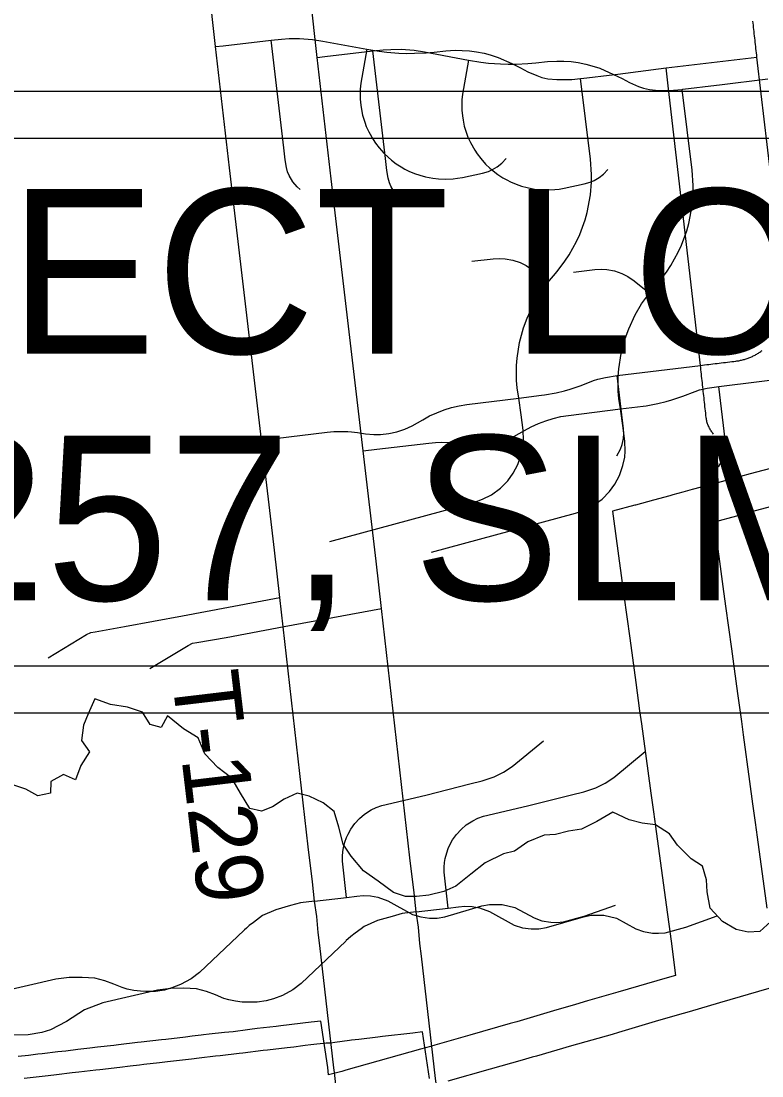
# Model space of a CAD drawing. Extents: x -38.2 to 41.9, y -4 to 24.9.
# Drawn here: x 2.823 to 3.452, y 17.256 to 18.154 of the extents above; entities that cross this region are included whole.
import ezdxf

# ---------------------------------------------------------------- set-up
doc = ezdxf.new("R2010")
doc.units = 0
for name, color, linetype in [('Default', 7, 'Continuous'), ('GM_X_County_Road', 7, 'Continuous'), ('GM_X_Minor_River', 7, 'Continuous'), ('GM_X_State_Location', 7, 'Continuous'), ('GM_X_Township_Road', 7, 'Continuous'), ('GM_X_Township_Road_Text', 7, 'Continuous'), ('SH_Border', 7, 'Continuous'), ('SH_Text', 7, 'Continuous')]:
    doc.layers.add(name, color=color, linetype=linetype)

msp = doc.modelspace()

# ---------------------------------------------------------------- linework, layer by layer
at = {"layer": 'Default'}
msp.add_lwpolyline([(3.46531, 17.77457), (3.44259, 17.76841), (3.42614, 17.76395), (3.40969, 17.75949), (3.39324, 17.75503), (3.38525, 17.75286), (3.37678, 17.75056), (3.37495, 17.75007), (3.37425, 17.74988), (3.36034, 17.74608), (3.34501, 17.7419), (3.34449, 17.74176), (3.32544, 17.73664), (3.32599, 17.73254), (3.33059, 17.69876), (3.33289, 17.68185), (3.33519, 17.66495), (3.33765, 17.64687), (3.34012, 17.62874), (3.34242, 17.6118), (3.34527, 17.59078), (3.34854, 17.56675), (3.35006, 17.55564), (3.35547, 17.5158), (3.35808, 17.49673), (3.36023, 17.48084), (3.36193, 17.46834), (3.37014, 17.40796), (3.3752, 17.37075), (3.37897, 17.34156), (3.37192, 17.33952), (3.32995, 17.32738), (3.30423, 17.31993), (3.29394, 17.31695), (3.27523, 17.31143), (3.24402, 17.30221), (3.23855, 17.30064), (3.2042, 17.29075), (3.17426, 17.28214), (3.17059, 17.28112), (3.16212, 17.27878), (3.13482, 17.27105), (3.09879, 17.26086), (3.09527, 17.25988), (3.08966, 17.25834), (3.08952, 17.2583), (3.08391, 17.25694), (3.08322, 17.26313), (3.07731, 17.30264), (3.06929, 17.3017), (3.04345, 17.29867), (3.03948, 17.29821), (3.02314, 17.29629), (3.01695, 17.29557), (3.01517, 17.29536), (3.00285, 17.29372), (2.99926, 17.29325), (2.99543, 17.29299), (2.9825, 17.29157), (2.97763, 17.29104), (2.9756, 17.29073), (2.96802, 17.28984), (2.96219, 17.28916), (2.94546, 17.2872), (2.94188, 17.28678), (2.92453, 17.28475), (2.92156, 17.2844), (2.90519, 17.28248), (2.90125, 17.28202), (2.88755, 17.28042), (2.88093, 17.27964), (2.8706, 17.27843), (2.86062, 17.27726), (2.8537, 17.27645), (2.8403, 17.27488), (2.83677, 17.27447), (2.82871, 17.27353), (2.82, 17.27251)], dxfattribs=at)
at = {"layer": 'GM_X_County_Road'}
for points in [[(3.46073, 17.74069), (3.44681, 17.73689), (3.43148, 17.73271), (3.43096, 17.73257), (3.41192, 17.72745), (3.41246, 17.72335), (3.41706, 17.68957), (3.41936, 17.67266), (3.42167, 17.65576), (3.42413, 17.63768), (3.4266, 17.61955), (3.4289, 17.60261), (3.43175, 17.5816), (3.43502, 17.55756), (3.43654, 17.54645), (3.44194, 17.50661), (3.44455, 17.48754), (3.44671, 17.47165), (3.44841, 17.45915), (3.45662, 17.39877)], [(3.4584, 17.33033), (3.41643, 17.31819), (3.39071, 17.31074), (3.38042, 17.30776), (3.36171, 17.30224), (3.3305, 17.29302), (3.32503, 17.29145), (3.29068, 17.28156), (3.26074, 17.27295), (3.25707, 17.27193), (3.24859, 17.26959), (3.2213, 17.26186), (3.18527, 17.25167)], [(3.16969, 17.25394), (3.16378, 17.29345), (3.15576, 17.29251), (3.12993, 17.28948), (3.12596, 17.28902), (3.10962, 17.2871), (3.10342, 17.28638), (3.10165, 17.28617), (3.08932, 17.28453), (3.08574, 17.28406), (3.0819, 17.2838), (3.06898, 17.28238), (3.06411, 17.28185), (3.06208, 17.28154), (3.05449, 17.28065), (3.04867, 17.27997), (3.03193, 17.27801), (3.02836, 17.27759), (3.01101, 17.27556), (3.00804, 17.27521), (2.99167, 17.27329), (2.98773, 17.27283), (2.97403, 17.27123), (2.96741, 17.27045), (2.95708, 17.26924), (2.9471, 17.26807), (2.94018, 17.26726), (2.92678, 17.26569), (2.92325, 17.26528), (2.91519, 17.26434), (2.90648, 17.26332), (2.88938, 17.26131), (2.88615, 17.26094), (2.8715, 17.25922), (2.86584, 17.25856), (2.85271, 17.25702), (2.84552, 17.25618), (2.82521, 17.2538)]]:
    msp.add_lwpolyline(points, dxfattribs=at)
at = {"layer": 'GM_X_Minor_River'}
msp.add_lwpolyline([(3.46327, 17.39045), (3.45071, 17.3791), (3.44084, 17.37837), (3.4306, 17.38068), (3.41885, 17.38755), (3.40863, 17.39897), (3.40601, 17.41264), (3.40528, 17.4229), (3.40189, 17.43468), (3.39242, 17.44078), (3.38068, 17.45259), (3.37387, 17.4621), (3.36212, 17.46973), (3.35074, 17.47128), (3.33974, 17.47397), (3.32571, 17.48046), (3.31202, 17.47253), (3.29909, 17.46612), (3.28808, 17.46425), (3.27706, 17.46162), (3.26719, 17.46089), (3.25351, 17.45523), (3.24209, 17.4473), (3.2326, 17.44505), (3.21701, 17.4375), (3.20484, 17.42766), (3.19228, 17.41744), (3.18202, 17.41292), (3.1691, 17.40992), (3.15885, 17.40881), (3.14936, 17.40884), (3.13912, 17.41228), (3.12623, 17.42181), (3.11373, 17.43058), (3.10314, 17.44315), (3.09633, 17.45342), (3.09257, 17.46786), (3.08881, 17.48116), (3.07934, 17.4884), (3.06759, 17.49413), (3.05734, 17.49681), (3.04632, 17.49153), (3.03643, 17.48511), (3.02693, 17.48133), (3.01707, 17.48364), (3.00913, 17.49658), (3.00157, 17.50951), (2.98983, 17.51865), (2.97885, 17.53008), (2.97319, 17.54376), (2.96068, 17.55139), (2.94705, 17.56244), (2.94171, 17.55259), (2.93222, 17.55527), (2.9258, 17.56554), (2.9129, 17.56976), (2.89848, 17.57208), (2.88521, 17.57705), (2.87948, 17.56416), (2.87565, 17.55468), (2.87372, 17.54139), (2.88053, 17.53188), (2.87328, 17.52013), (2.86869, 17.508), (2.85845, 17.51258), (2.84781, 17.50654), (2.8474, 17.49667), (2.83677, 17.49442), (2.82653, 17.50015), (2.81288, 17.50474)], dxfattribs=at)
at = {"layer": 'GM_X_State_Location'}
for points in [[(3.17542, 17.24983), (3.17499, 17.25379), (3.16289, 17.35798), (3.16162, 17.36886), (3.16034, 17.38263), (3.15853, 17.39569), (3.15685, 17.41192), (3.15311, 17.44176), (3.12892, 17.654), (3.12434, 17.69419), (3.11347, 17.78811), (3.08626, 18.01967), (3.07432, 18.12292), (3.06854, 18.17449), (3.05934, 18.25453), (3.05778, 18.28888), (3.06129, 18.29512)], [(3.07432, 18.12292), (3.08084, 18.12367), (3.12163, 18.12836), (3.13047, 18.12934), (3.13704, 18.12975), (3.14582, 18.12979), (3.15677, 18.12897), (3.16546, 18.12764), (3.20292, 18.12059), (3.21335, 18.11889), (3.22002, 18.1181), (3.23006, 18.11736), (3.23676, 18.11715), (3.24346, 18.11718), (3.25348, 18.11765), (3.26014, 18.11826), (3.27016, 18.11938), (3.27816, 18.11976), (3.28417, 18.11968), (3.29017, 18.11928), (3.29613, 18.11857), (3.30278, 18.11718), (3.308, 18.1158), (3.31473, 18.11374), (3.32642, 18.10839), (3.33371, 18.10481), (3.34003, 18.10151), (3.34759, 18.09822), (3.35185, 18.0967), (3.35684, 18.09559), (3.36447, 18.09481), (3.37732, 18.09493), (3.3846, 18.0957), (3.3853, 18.09577), (3.4138, 18.09913), (3.41649, 18.09948), (3.4576, 18.10477)], [(3.14618, 18.00122), (3.14374, 18.00344), (3.14007, 18.00779), (3.1369, 18.01322), (3.13565, 18.01627), (3.13455, 18.02), (3.13355, 18.0266), (3.13236, 18.03673), (3.12163, 18.12836)], [(3.20292, 18.12059), (3.19786, 18.09168), (3.19735, 18.08674), (3.19721, 18.08052), (3.19731, 18.07803), (3.19776, 18.07307), (3.19834, 18.06938), (3.1994, 18.0645), (3.2012, 18.05853), (3.20253, 18.05503), (3.20459, 18.05048), (3.20825, 18.04394), (3.21033, 18.04082), (3.21336, 18.03684), (3.21752, 18.03217), (3.22113, 18.0287), (3.22399, 18.02627), (3.22799, 18.02326), (3.23218, 18.02052), (3.23545, 18.01867), (3.23881, 18.01699), (3.2434, 18.01502), (3.24812, 18.01337), (3.25294, 18.01205), (3.25907, 18.01088), (3.26402, 18.01031), (3.27025, 18.0101), (3.27645, 18.01042), (3.28016, 18.01087), (3.28444, 18.01163), (3.30134, 18.01518), (3.30654, 18.01671), (3.30984, 18.01816), (3.31397, 18.02062), (3.3177, 18.02363), (3.32135, 18.0276)], [(3.17149, 17.70182), (3.29391, 17.735), (3.30142, 17.7376), (3.30892, 17.74147), (3.31653, 17.74703), (3.3228, 17.75337), (3.32748, 17.75977), (3.33142, 17.76719), (3.33435, 17.77559), (3.33594, 17.78266), (3.33632, 17.78785), (3.33593, 17.79642), (3.33431, 17.80954), (3.33238, 17.8238), (3.33093, 17.83246), (3.33036, 17.8387), (3.33019, 17.8472), (3.33033, 17.85146), (3.33082, 17.85782), (3.33279, 17.87097), (3.33622, 17.88364), (3.33921, 17.89185), (3.34471, 17.9037), (3.35021, 17.91309), (3.35702, 17.92222), (3.36491, 17.93156), (3.37149, 17.9402), (3.37507, 17.94566), (3.38137, 17.95709), (3.38408, 17.96305), (3.38855, 17.97534), (3.39031, 17.98164), (3.39313, 17.99663), (3.39403, 18.00747), (3.39412, 18.01398), (3.39329, 18.02704), (3.3846, 18.0957)], [(3.29224, 17.9402), (3.31046, 17.94231), (3.3158, 17.94261), (3.32067, 17.94233), (3.32708, 17.94116), (3.33326, 17.93907), (3.3384, 17.93653), (3.34386, 17.93285), (3.35702, 17.92222)], [(3.33238, 17.8238), (3.3516, 17.82615), (3.35407, 17.82649), (3.36387, 17.82824), (3.37112, 17.82999), (3.37591, 17.83136), (3.3853, 17.83459), (3.39563, 17.83867), (3.39942, 17.83987), (3.40586, 17.84141), (3.41593, 17.84286), (3.48669, 17.85164), (3.48847, 17.85185), (3.49024, 17.85206), (3.49202, 17.85227), (3.4938, 17.85248), (3.49557, 17.85269), (3.49735, 17.8529), (3.49912, 17.85311), (3.5009, 17.85333), (3.50268, 17.85354), (3.50445, 17.85375), (3.50623, 17.85396)], [(3.41564, 17.77451), (3.41882, 17.78025), (3.42025, 17.78416), (3.42135, 17.78938), (3.42163, 17.79352), (3.42139, 17.79773), (3.41593, 17.84286)], [(3.11347, 17.78811), (3.12491, 17.78946), (3.16921, 17.79471), (3.17495, 17.79522), (3.17999, 17.79538), (3.18671, 17.79521), (3.19006, 17.79495), (3.19506, 17.79435), (3.20185, 17.79327), (3.20886, 17.79273), (3.21473, 17.79283), (3.22172, 17.79361), (3.22858, 17.7951), (3.23526, 17.79728), (3.24166, 17.80012), (3.2505, 17.80532), (3.25633, 17.80853), (3.26239, 17.81133), (3.26862, 17.81371), (3.275, 17.81566), (3.2815, 17.81717), (3.28809, 17.81823), (3.33238, 17.8238)], [(2.93186, 17.60273), (2.96463, 17.62251), (2.96837, 17.6243), (2.97196, 17.62495), (2.99699, 17.62927), (3.04632, 17.63847), (3.12892, 17.654)], [(3.1856, 17.39883), (3.1824, 17.42955), (3.18237, 17.43366), (3.1827, 17.43776), (3.18321, 17.441), (3.18441, 17.44579), (3.18578, 17.44967), (3.18711, 17.45267), (3.1895, 17.45699), (3.19284, 17.46167), (3.19671, 17.46592), (3.20108, 17.46967), (3.20658, 17.47327), (3.21101, 17.47545), (3.21564, 17.47716), (3.25317, 17.48587), (3.29047, 17.49539), (3.30119, 17.49795), (3.31121, 17.50133), (3.31907, 17.50527), (3.32652, 17.51014), (3.35323, 17.5321)], [(3.15853, 17.39569), (3.1856, 17.39883), (3.1944, 17.39997), (3.19983, 17.40048), (3.206, 17.40016), (3.21228, 17.39902), (3.22072, 17.39589), (3.24178, 17.38436), (3.24884, 17.38217), (3.25619, 17.38115), (3.2628, 17.38123), (3.26936, 17.38225), (3.30086, 17.39149), (3.30736, 17.39274), (3.31806, 17.3928), (3.32875, 17.3903), (3.34533, 17.38136), (3.35179, 17.37898), (3.35944, 17.37763), (3.36456, 17.37745), (3.37015, 17.37797), (3.38782, 17.38274), (3.41438, 17.39225)], [(3.15853, 17.39569), (3.14664, 17.39428), (3.13798, 17.39178), (3.1255, 17.38827), (3.11418, 17.38328), (3.11163, 17.38137)], [(3.11163, 17.38137), (3.10654, 17.37757), (3.10293, 17.37478), (3.10052, 17.37267), (3.09903, 17.37126), (3.09854, 17.37078), (3.06062, 17.33486), (3.05353, 17.32937), (3.04467, 17.32457), (3.03723, 17.32174), (3.03091, 17.31995), (3.02318, 17.31882), (3.01493, 17.31881), (3.01042, 17.31894), (3.00481, 17.31958), (2.99928, 17.32074), (2.99495, 17.32204), (2.98782, 17.32494), (2.98025, 17.32781), (2.97156, 17.33006), (2.96095, 17.33077), (2.94981, 17.33059), (2.93849, 17.32918), (2.89211, 17.31833), (2.87652, 17.31232), (2.86117, 17.30248), (2.84742, 17.29534), (2.84011, 17.29289), (2.82845, 17.29098), (2.81609, 17.2908)]]:
    msp.add_lwpolyline(points, dxfattribs=at)
at = {"layer": 'GM_X_Township_Road'}
msp.add_line((3.37112, 18.11396), (3.44827, 18.12312), dxfattribs=at)
for points in [[(3.08894, 17.25902), (3.08851, 17.26298), (3.07642, 17.36717), (3.07514, 17.37805), (3.07386, 17.39182), (3.07205, 17.40488), (3.07038, 17.42111), (3.06663, 17.45095), (3.04245, 17.66319), (3.03787, 17.70338), (3.02699, 17.7973), (2.99978, 18.02886), (2.98785, 18.13211), (2.98207, 18.18368), (2.97286, 18.26371), (2.9713, 18.29806), (2.97482, 18.30431)], [(3.4594, 18.02726), (3.45195, 18.09186), (3.44827, 18.12312), (3.44807, 18.12493), (3.44786, 18.12673), (3.44766, 18.12854), (3.44745, 18.13035), (3.44726, 18.13215), (3.44705, 18.13396), (3.44685, 18.13577), (3.44664, 18.13758), (3.44644, 18.13938), (3.44623, 18.14119), (3.44603, 18.143), (3.44583, 18.1448), (3.44562, 18.14661), (3.44542, 18.14841), (3.44521, 18.15022), (3.44501, 18.15203), (3.4448, 18.15384)], [(2.98785, 18.13211), (2.99436, 18.13285), (3.03516, 18.13755), (3.04399, 18.13853), (3.05056, 18.13894), (3.05934, 18.13897), (3.0703, 18.13816), (3.07898, 18.13683), (3.11644, 18.12978), (3.12687, 18.12808), (3.13354, 18.12729), (3.14359, 18.12655), (3.15028, 18.12634), (3.15698, 18.12637), (3.16701, 18.12684), (3.17366, 18.12745), (3.18368, 18.12857), (3.19169, 18.12895), (3.19769, 18.12887), (3.20369, 18.12847), (3.20966, 18.12776), (3.2163, 18.12637), (3.22152, 18.12499), (3.22825, 18.12293), (3.23994, 18.11757), (3.24723, 18.114), (3.25356, 18.1107), (3.26111, 18.10741), (3.26537, 18.10589), (3.27036, 18.10477), (3.27799, 18.104), (3.29084, 18.10412), (3.29813, 18.10489), (3.29882, 18.10495), (3.32733, 18.10832), (3.33002, 18.10866), (3.37112, 18.11396)], [(3.0597, 18.01041), (3.05727, 18.01263), (3.05359, 18.01698), (3.05042, 18.02241), (3.04917, 18.02546), (3.04808, 18.02919), (3.04707, 18.03579), (3.04588, 18.04592), (3.03516, 18.13755)], [(3.11644, 18.12978), (3.11139, 18.10087), (3.11088, 18.09593), (3.11073, 18.08971), (3.11083, 18.08722), (3.11129, 18.08226), (3.11186, 18.07857), (3.11292, 18.07369), (3.11472, 18.06772), (3.11605, 18.06422), (3.11811, 18.05967), (3.12178, 18.05313), (3.12386, 18.05001), (3.12688, 18.04603), (3.13105, 18.04136), (3.13465, 18.03789), (3.13751, 18.03545), (3.14151, 18.03245), (3.1457, 18.02971), (3.14897, 18.02786), (3.15233, 18.02618), (3.15693, 18.02421), (3.16164, 18.02256), (3.16646, 18.02124), (3.17259, 18.02007), (3.17754, 18.0195), (3.18377, 18.01929), (3.18998, 18.01961), (3.19368, 18.02006), (3.19796, 18.02082), (3.21486, 18.02437), (3.22006, 18.0259), (3.22336, 18.02735), (3.22749, 18.02981), (3.23122, 18.03282), (3.23487, 18.03679)], [(3.41142, 17.80237), (3.41086, 17.80301), (3.41032, 17.80367), (3.40981, 17.80435), (3.40931, 17.80504), (3.40885, 17.80576), (3.40841, 17.80649), (3.40799, 17.80723), (3.40759, 17.80798), (3.40723, 17.80875), (3.40689, 17.80954), (3.40657, 17.81033), (3.40629, 17.81113), (3.40603, 17.81194), (3.4058, 17.81276), (3.4056, 17.81359), (3.40543, 17.81443), (3.40528, 17.81527), (3.40516, 17.81611), (3.40491, 17.81838), (3.4047, 17.82022), (3.4045, 17.82207), (3.4043, 17.82392), (3.4041, 17.82576), (3.40389, 17.82761), (3.40369, 17.82945), (3.40348, 17.8313), (3.40328, 17.83314), (3.40307, 17.83499), (3.40287, 17.83683), (3.40267, 17.83868), (3.40246, 17.84052), (3.40226, 17.84237), (3.40205, 17.84422), (3.40185, 17.84606), (3.40164, 17.84791), (3.40144, 17.84975), (3.40124, 17.8516), (3.40103, 17.85344), (3.40083, 17.85529), (3.40062, 17.85713), (3.40042, 17.85898), (3.40021, 17.86082), (3.37458, 18.08391), (3.37255, 18.10119), (3.37112, 18.11396)], [(3.08502, 17.71101), (3.20743, 17.74419), (3.21494, 17.74679), (3.22244, 17.75066), (3.23005, 17.75622), (3.23632, 17.76256), (3.241, 17.76896), (3.24494, 17.77638), (3.24787, 17.78478), (3.24946, 17.79185), (3.24985, 17.79704), (3.24945, 17.80561), (3.24783, 17.81873), (3.2459, 17.83299), (3.24445, 17.84165), (3.24388, 17.84789), (3.24371, 17.85639), (3.24385, 17.86064), (3.24435, 17.86701), (3.24632, 17.88016), (3.24974, 17.89283), (3.25273, 17.90104), (3.25823, 17.91289), (3.26373, 17.92228), (3.27054, 17.93141), (3.27844, 17.94075), (3.28501, 17.94939), (3.2886, 17.95484), (3.2949, 17.96628), (3.2976, 17.97224), (3.30207, 17.98453), (3.30383, 17.99083), (3.30665, 18.00582), (3.30755, 18.01666), (3.30765, 18.02317), (3.30681, 18.03623), (3.29813, 18.10489)], [(3.20577, 17.94939), (3.22398, 17.9515), (3.22932, 17.9518), (3.23419, 17.95152), (3.2406, 17.95035), (3.24678, 17.94826), (3.25192, 17.94572), (3.25738, 17.94204), (3.27054, 17.93141)], [(3.41975, 17.86315), (3.42152, 17.86336), (3.4233, 17.86357), (3.42508, 17.86378), (3.42686, 17.86399), (3.42863, 17.86421), (3.4304, 17.86442), (3.43121, 17.86453), (3.43202, 17.86465), (3.43283, 17.86479), (3.43363, 17.86494), (3.43443, 17.86511), (3.43523, 17.86528), (3.43602, 17.86547), (3.4368, 17.86568), (3.43759, 17.8659), (3.43838, 17.86614), (3.43915, 17.86638), (3.43993, 17.86664), (3.44069, 17.86691), (3.44146, 17.86721), (3.44222, 17.8675), (3.44297, 17.86782), (3.44372, 17.86814), (3.44446, 17.86848), (3.4452, 17.86883), (3.44593, 17.8692), (3.44665, 17.86958), (3.44737, 17.86997), (3.44808, 17.87037), (3.44878, 17.87079), (3.44948, 17.87121), (3.45016, 17.87165), (3.45085, 17.8721), (3.45152, 17.87256), (3.45218, 17.87303), (3.45284, 17.87353)], [(3.2459, 17.83299), (3.26513, 17.83534), (3.26759, 17.83568), (3.27739, 17.83743), (3.28464, 17.83918), (3.28943, 17.84055), (3.29882, 17.84378), (3.30916, 17.84786), (3.31294, 17.84906), (3.31938, 17.8506), (3.32945, 17.85205), (3.40021, 17.86082), (3.40199, 17.86104), (3.40377, 17.86125), (3.40554, 17.86146), (3.40732, 17.86167), (3.40909, 17.86188), (3.41087, 17.86209), (3.41265, 17.8623), (3.41442, 17.86252), (3.4162, 17.86273), (3.41798, 17.86294), (3.41975, 17.86315)], [(3.32916, 17.7837), (3.33234, 17.78944), (3.33377, 17.79335), (3.33487, 17.79857), (3.33515, 17.80271), (3.33491, 17.80691), (3.32945, 17.85205)], [(3.02699, 17.7973), (3.03843, 17.79865), (3.08274, 17.80389), (3.08848, 17.8044), (3.09352, 17.80457), (3.10023, 17.8044), (3.10358, 17.80414), (3.10858, 17.80354), (3.11537, 17.80246), (3.12238, 17.80192), (3.12825, 17.80202), (3.13524, 17.8028), (3.14211, 17.80429), (3.14878, 17.80647), (3.15518, 17.80931), (3.16402, 17.81451), (3.16986, 17.81772), (3.17591, 17.82052), (3.18214, 17.8229), (3.18852, 17.82485), (3.19502, 17.82636), (3.20161, 17.82742), (3.2459, 17.83299)], [(2.84538, 17.61192), (2.87816, 17.6317), (2.8819, 17.63349), (2.88548, 17.63414), (2.91051, 17.63846), (2.95984, 17.64766), (3.04245, 17.66319)], [(3.09912, 17.40802), (3.09593, 17.43874), (3.0959, 17.44285), (3.09622, 17.44695), (3.09673, 17.45019), (3.09793, 17.45498), (3.0993, 17.45885), (3.10064, 17.46186), (3.10302, 17.46617), (3.10636, 17.47086), (3.11024, 17.47511), (3.11461, 17.47886), (3.1201, 17.48246), (3.12453, 17.48464), (3.12916, 17.48635), (3.16669, 17.49506), (3.20399, 17.50458), (3.21471, 17.50713), (3.22474, 17.51052), (3.2326, 17.51445), (3.24004, 17.51933), (3.26675, 17.54129)], [(3.07205, 17.40488), (3.09912, 17.40802), (3.10793, 17.40916), (3.11335, 17.40967), (3.11953, 17.40935), (3.1258, 17.40821), (3.13425, 17.40508), (3.15531, 17.39355), (3.16236, 17.39136), (3.16971, 17.39034), (3.17632, 17.39042), (3.18288, 17.39144), (3.21438, 17.40068), (3.22088, 17.40193), (3.23158, 17.40199), (3.24227, 17.39949), (3.25885, 17.39055), (3.26531, 17.38817), (3.27296, 17.38682), (3.27808, 17.38664), (3.28367, 17.38716), (3.30135, 17.39193), (3.3279, 17.40144)], [(3.07205, 17.40488), (3.06016, 17.40347), (3.05151, 17.40097), (3.03902, 17.39746), (3.0277, 17.39247), (3.02515, 17.39056)], [(3.02515, 17.39056), (3.02006, 17.38676), (3.01645, 17.38397), (3.01404, 17.38186), (3.01255, 17.38045), (3.01206, 17.37997), (2.97414, 17.34405), (2.96705, 17.33856), (2.95819, 17.33376), (2.95075, 17.33093), (2.94443, 17.32914), (2.93671, 17.32801), (2.92845, 17.328), (2.92394, 17.32813), (2.91833, 17.32877), (2.9128, 17.32993), (2.90847, 17.33123), (2.90134, 17.33413), (2.89377, 17.337), (2.88508, 17.33925), (2.87447, 17.33996), (2.86333, 17.33978), (2.85201, 17.33836), (2.80563, 17.32752)], [(3.10395, 17.081), (3.10042, 17.12361), (3.10074, 17.14519), (3.09346, 17.21744), (3.08894, 17.25902)]]:
    msp.add_lwpolyline(points, dxfattribs=at)
at = {"layer": 'SH_Border'}
msp.add_lwpolyline([(2.24297, 18.09408), (4.09187, 18.09408), (4.09187, 17.5648), (2.24297, 17.5648)], close=True, dxfattribs=at)
at = {"layer": 'SH_Text'}
msp.add_lwpolyline([(2.28297, 18.05408), (4.09164, 18.05408), (4.09164, 17.6048), (2.28297, 17.6048)], close=True, dxfattribs=at)

# ---------------------------------------------------------------- texts
at = {"layer": 'GM_X_Township_Road_Text'}
msp.add_text('T-129', height=0.056818, rotation=276.77573, dxfattribs=at).set_placement((2.95045, 17.59742))
at = {"layer": 'SH_Text'}
for s, p in [('PROJECT LOCATION', (2.31299, 17.87089)), ('DEL-257, SLM 1.25 ', (2.31299, 17.66089))]:
    msp.add_text(s, height=0.1399997, dxfattribs=at).set_placement(p)

doc.saveas('drawing.dxf')
